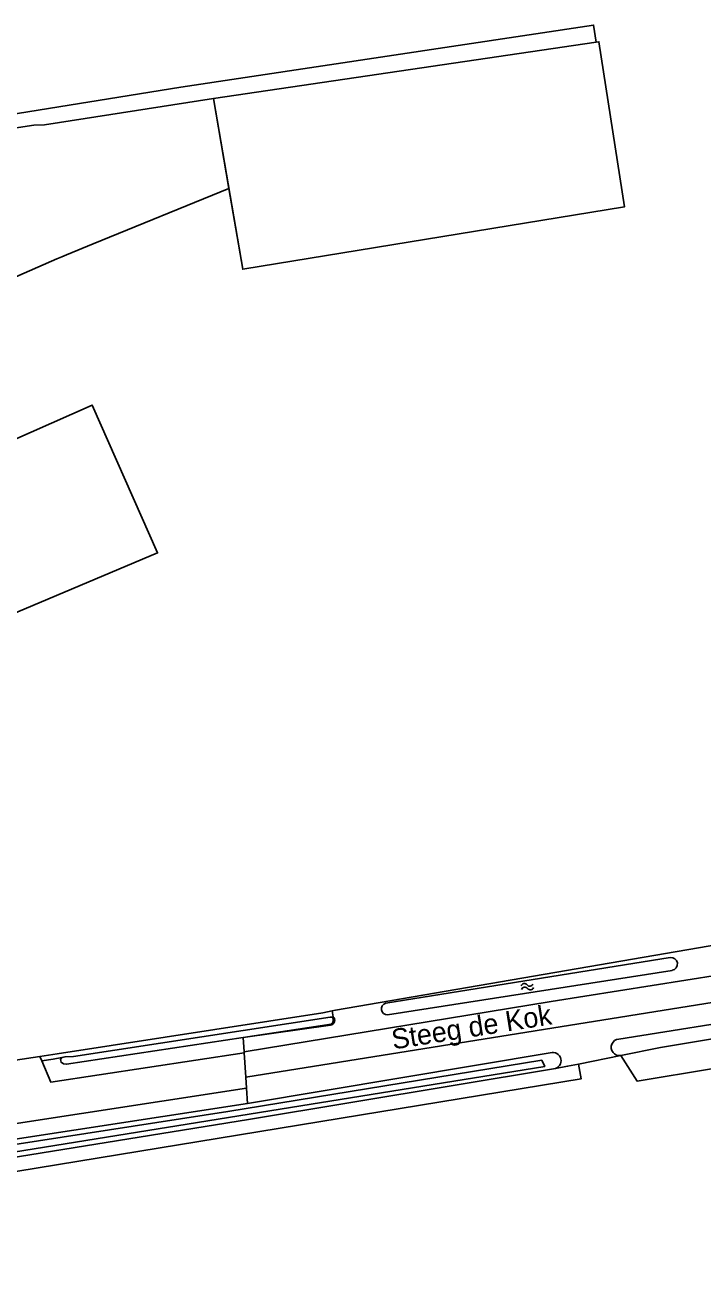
# Model space of a CAD drawing. Extents: x 134297 to 137000, y 403500 to 406000.
# Drawn here: x 135144.1 to 135228.3, y 403677.8 to 403833.5 of the extents above; entities that cross this region are included whole.
import ezdxf

# ---------------------------------------------------------------- set-up
doc = ezdxf.new("R2010")
doc.units = 0
for name, color, linetype in [('gg-afsc-draadraster', 7, 'Continuous'), ('gg-afsc-lijn draadraster', 7, 'Continuous'), ('gg-anno-openbare ruimte label', 7, 'Continuous'), ('gg-knt-bronhoudergrens', 7, 'Continuous'), ('gg-knt-onverhard', 7, 'Continuous'), ('gg-kntw-bovenkant insteek waterloop', 7, 'Continuous'), ('gg-kntw-waterlijn', 7, 'Continuous'), ('gt-grn-bladgrens', 7, 'Continuous'), ('gt-symb-watersymbool', 7, 'Continuous'), ('gx-grn-maaiveld', 7, 'Continuous')]:
    doc.layers.add(name, color=color, linetype=linetype)

# ---------------------------------------------------------------- blocks, each defined once
blk = doc.blocks.new('gt0-WA')
at = {"layer": 'gt-symb-watersymbool'}
for centre, start, end in [((-0.32, 0.02), 28.0725, 151.9275), ((0.43, 0.42), 208.0725, 331.9275), ((-0.32, -0.43), 28.0725, 151.9275), ((0.43, -0.03), 208.0725, 331.9275)]:
    blk.add_arc(centre, 0.425, start, end, dxfattribs=at)

msp = doc.modelspace()

# ---------------------------------------------------------------- linework, layer by layer
at = {"layer": 'gg-afsc-draadraster'}
for p, q in [((135167.52, 403824.36), (135215.07, 403831.38)), ((135234.67, 403719.99), (135182.67, 403711.05))]:
    msp.add_line(p, q, dxfattribs=at)
msp.add_lwpolyline([(135124.73, 403752.75), (135160.57, 403767.88), (135152.45, 403786.26), (135142.34, 403781.79)], dxfattribs=at)
at = {"layer": 'gg-afsc-lijn draadraster'}
for p, q in [((135167.52, 403824.36), (135215.07, 403831.38)), ((135234.67, 403719.99), (135182.67, 403711.05))]:
    msp.add_line(p, q, dxfattribs=at)
for points in [[(135167.52, 403824.36), (135171.15, 403803.15), (135218.6, 403810.91), (135215.42, 403831.43), (135215.07, 403831.38)], [(135124.73, 403752.75), (135160.57, 403767.88), (135152.45, 403786.26), (135142.34, 403781.79)]]:
    msp.add_lwpolyline(points, dxfattribs=at)
at = {"layer": 'gg-knt-bronhoudergrens'}
msp.add_line((135212.88, 403704.35), (135218.15, 403705.42), dxfattribs=at)
for points in [[(135547.31, 403759.4), (135549.7, 403759.67), (135550, 403756.35), (135547.88, 403756.12), (135482.62, 403744.53), (135508.94, 403596.55), (135502.35, 403595.4), (135477.8, 403742.66), (135476.25, 403744.73), (135220.16, 403702.23), (135218.15, 403705.42)], [(135210, 403703.8), (135211.53, 403704.08), (135212.88, 403704.35)]]:
    msp.add_lwpolyline(points, dxfattribs=at)
at = {"layer": 'gg-knt-onverhard'}
for points in [[(135171.32, 403705.85), (135209.46, 403712.13), (135314.07, 403728.71), (135449.46, 403751.26), (135484.12, 403757.93), (135546.15, 403766.73)], [(135546.95, 403761.66), (135482.2, 403753.52), (135434.85, 403744.89), (135171.53, 403702.73)]]:
    msp.add_lwpolyline(points, dxfattribs=at)
at = {"layer": 'gg-kntw-bovenkant insteek waterloop'}
for p, q in [((135136.86, 403821.48), (135163.45, 403825.78)), ((135188.92, 403711.9), (135224.28, 403717.57)), ((135224.53, 403715.99), (135189.15, 403710.47)), ((135171.88, 403697.44), (135210, 403703.8))]:
    msp.add_line(p, q, dxfattribs=at)
for points in [[(135163.45, 403825.78), (135214.76, 403833.49), (135215.07, 403831.38)], [(135217.88, 403707.45), (135272.43, 403716.13), (135320.72, 403723.95), (135342.8, 403727.48), (135378.9, 403733.43), (135479.5, 403749.66)], [(135218.15, 403705.42), (135223.08, 403706.42), (135265.95, 403713.51), (135332.56, 403724.38), (135403.59, 403736.1), (135442.55, 403742.24), (135479.66, 403748.66)], [(135171.75, 403699.43), (135209.59, 403705.76), (135209.76, 403705.77), (135210.02, 403705.72), (135210.18, 403705.65), (135210.33, 403705.55), (135210.51, 403705.37), (135210.64, 403705.14), (135210.69, 403704.97), (135210.71, 403704.8), (135210.69, 403704.54), (135210.63, 403704.37), (135210.5, 403704.15), (135210.31, 403703.97), (135210.17, 403703.87), (135210, 403703.8)], [(135171.75, 403699.43), (135118.04, 403691.21), (135085.63, 403685.66), (135069.86, 403683.01), (135066.7, 403682.33)], [(135065.62, 403680.67), (135143.41, 403692.84), (135171.88, 403697.44)]]:
    msp.add_lwpolyline(points, dxfattribs=at)
for centre, radius, start, end in [((135224.38, 403716.78), 0.799, 280.6565, 97.5722), ((135189.11, 403711.19), 0.729, 105.0775, 273.1061), ((135217.97, 403706.43), 1.03, 95.3136, 280.1563)]:
    msp.add_arc(centre, radius, start, end, dxfattribs=at)
at = {"layer": 'gg-kntw-waterlijn'}
msp.add_lwpolyline([(135066.93, 403681.99), (135077.84, 403683.9), (135116.33, 403690.24), (135169.32, 403698.44), (135208.32, 403704.82), (135208.69, 403704.05), (135133.9, 403691.99), (135116.46, 403689.41), (135077.66, 403683.21), (135066.93, 403681.51), (135065.55, 403680.93), (135065.29, 403679.91), (135065.18, 403666.72), (135065.31, 403647.73), (135064.91, 403647.73), (135064.54, 403667.99), (135064.54, 403680.18), (135065.04, 403681.18), (135066.15, 403681.71), (135066.93, 403681.99)], dxfattribs=at)
at = {"layer": 'gt-grn-bladgrens'}
msp.add_line((135171.32, 403705.85), (135171.21, 403707.65), dxfattribs=at)
at = {"layer": 'gx-grn-maaiveld'}
for p, q in [((135167.52, 403824.36), (135146.53, 403821.1)), ((135169.43, 403813.18), (135167.52, 403824.36)), ((135129.07, 403818.58), (135145.2, 403821.04)), ((135145.2, 403821.04), (135146.53, 403821.1)), ((135135.21, 403798.85), (135148.05, 403804.43)), ((135148.05, 403804.43), (135148.66, 403804.69)), ((135182.26, 403710.96), (135182.67, 403711.05)), ((135182.41, 403710.22), (135182.26, 403710.96)), ((135182.08, 403709.18), (135171.21, 403707.65)), ((135182.41, 403710.22), (135182, 403710.16)), ((135142.92, 403704.81), (135145.95, 403705.28)), ((135145.95, 403705.28), (135146.18, 403704.74)), ((135171.33, 403705.73), (135171.32, 403705.85)), ((135171.53, 403702.73), (135171.33, 403705.73)), ((135067.86, 403685.46), (135171.62, 403701.34)), ((135171.62, 403701.34), (135171.53, 403702.73)), ((135171.62, 403701.34), (135171.75, 403699.43))]:
    msp.add_line(p, q, dxfattribs=at)
for points in [[(135215.07, 403831.38), (135215.42, 403831.43), (135218.6, 403810.91), (135171.15, 403803.15), (135169.43, 403813.18)], [(135169.43, 403813.18), (135152.57, 403806.3), (135149.25, 403804.95), (135148.66, 403804.69)], [(135182.26, 403710.96), (135181.1, 403710.73), (135148.09, 403705.62), (135145.95, 403705.28)], [(135182, 403710.16), (135150.12, 403705.3), (135149.07, 403705.25), (135148.66, 403705.15)], [(135182, 403710.16), (135182.26, 403710.16), (135182.41, 403710.01), (135182.41, 403709.67), (135182.29, 403709.44), (135182.13, 403709.32), (135171.21, 403707.66)], [(135182.08, 403709.18), (135182.23, 403709.24), (135182.4, 403709.36), (135182.5, 403709.5), (135182.56, 403709.65), (135182.58, 403709.81), (135182.56, 403709.95), (135182.51, 403710.08), (135182.41, 403710.22)], [(135171.21, 403707.66), (135149.25, 403704.31), (135148.87, 403704.39), (135148.59, 403704.56), (135148.51, 403704.89), (135148.66, 403705.15)], [(135065.64, 403678.48), (135090.59, 403682.4), (135213.2, 403702.49), (135212.88, 403704.35)], [(135171.33, 403705.73), (135147.31, 403702.08), (135146.18, 403704.74)], [(135148.66, 403705.15), (135147.59, 403704.97), (135146.18, 403704.74)]]:
    msp.add_lwpolyline(points, dxfattribs=at)

# ---------------------------------------------------------------- block references
at = {"layer": 'gt-symb-watersymbool', "rotation": -171.1405706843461}
msp.add_blockref('gt0-WA', (135206.57, 403713.96), dxfattribs=at)

# ---------------------------------------------------------------- texts
at = {"layer": 'gg-anno-openbare ruimte label'}
msp.add_text('Steeg de Kok', height=2.5, rotation=9, dxfattribs=at).set_placement((135189.86, 403706.15))

doc.saveas('drawing.dxf')
